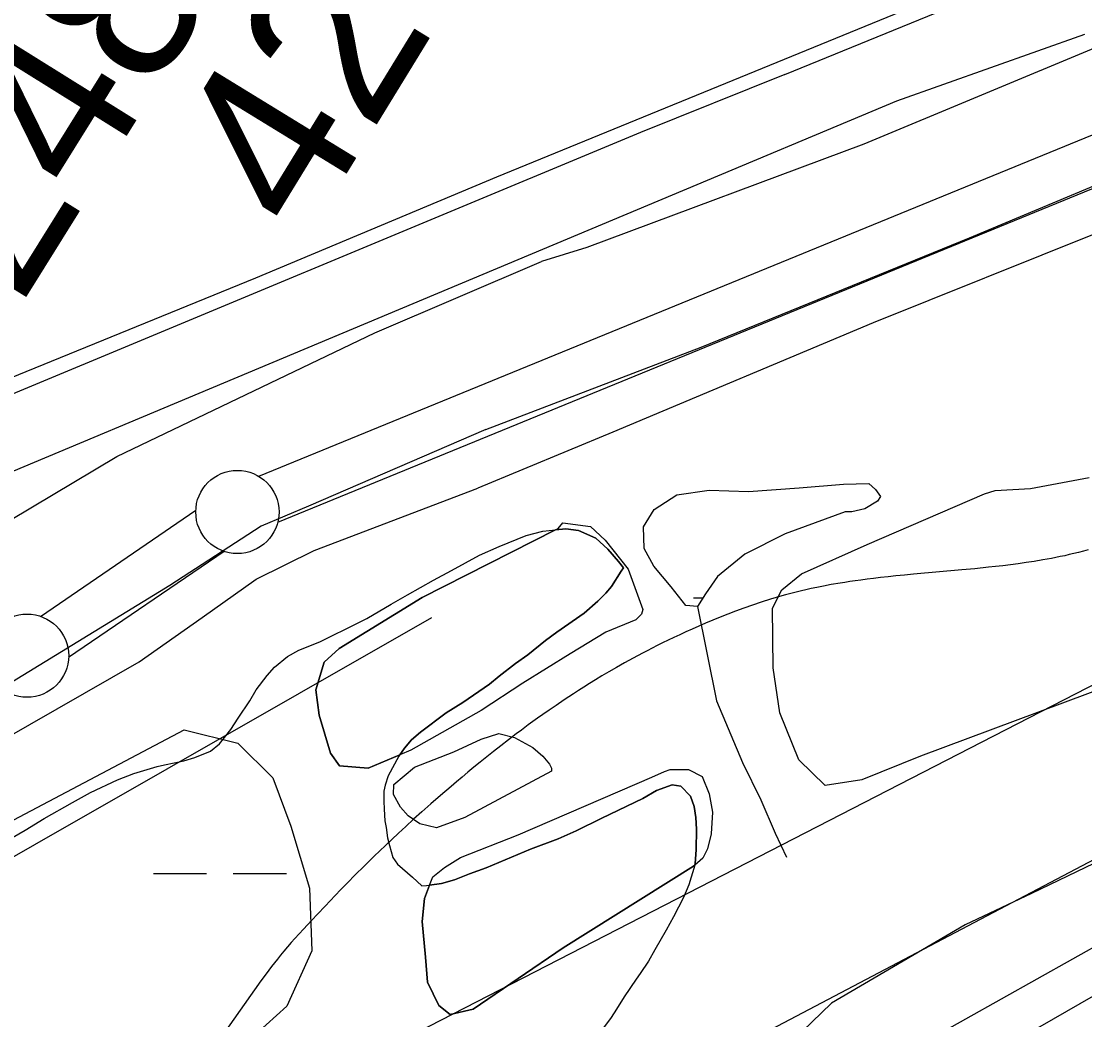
# Model space of a CAD drawing. Extents: x 3477039 to 3515015, y 546746 to 572297.
# Drawn here: x 3490071 to 3490710, y 564580 to 565180 of the extents above; entities that cross this region are included whole.
import ezdxf

# ---------------------------------------------------------------- set-up
doc = ezdxf.new("R2010")
doc.units = 0
for name, color, linetype in [('V-FLOD-BASE', 7, 'Continuous'), ('V-LEVE-TOET', 7, 'Continuous'), ('V-RIVR-EDGE', 7, 'Continuous'), ('V-ROAD-CNTR', 7, 'Continuous'), ('V-SITE-OTLN', 7, 'Continuous'), ('V-SITE-VEGE', 7, 'Continuous'), ('V-SURV-IDEN', 7, 'Continuous'), ('V-SURV-LINE', 7, 'Continuous'), ('V-TOPO-DPTH', 7, 'Continuous'), ('V-TOPO-MINR', 7, 'Continuous'), ('V-TOPO-SHOR', 7, 'Continuous'), ('V-WETL-SWMP', 7, 'Continuous')]:
    doc.layers.add(name, color=color, linetype=linetype)

msp = doc.modelspace()

# ---------------------------------------------------------------- linework, layer by layer
at = {"layer": 'V-FLOD-BASE'}
for points in [[(3490349.72, 564934.62), (3490479.18, 564984.12), (3490640.44, 565049.8), (3490793.48, 565113.79), (3490864.69, 565142.59), (3490878.79, 565144.25), (3490905.71, 565134.66), (3490932.04, 565125.07)], [(3490349.72, 564934.62), (3490243.09, 564888.42), (3490214.81, 564876.45), (3490159.88, 564840.77), (3490055.39, 564776.96), (3489940.89, 564710.33), (3489786.33, 564626.02), (3489645.37, 564550.93), (3489592.27, 564521.67), (3489506.07, 564468.19), (3489376.13, 564384.76), (3489280.43, 564321.43), (3489220.84, 564288.14), (3489049.48, 564170.62), (3488869.92, 564054.37), (3488692.76, 563942.2), (3488565.15, 563856.39), (3488398.07, 563754.06), (3488328.37, 563709.18)]]:
    msp.add_lwpolyline(points, dxfattribs=at)
at = {"layer": 'V-LEVE-TOET'}
for points in [[(3491733.96, 565572.05), (3491585.1, 565517.43), (3491495.63, 565475.73), (3491478.53, 565467.76), (3491309.61, 565398.03), (3491134.84, 565331.27), (3490953.02, 565262.22), (3490859.45, 565225.95), (3490718.17, 565164.81), (3490576.91, 565106.02), (3490410.39, 565043.89), (3490383.11, 565035.49)], [(3491642.56, 565432.5), (3491504.81, 565373.1), (3491325.31, 565300.51), (3491156.97, 565230.77), (3491042.21, 565184.1), (3491018.64, 565171.95), (3491002.1, 565156.23), (3490973.57, 565107.75), (3490958.15, 565085.57), (3490949.9, 565081.52), (3490943.46, 565082.74), (3490907.83, 565105.31), (3490886.76, 565112.5), (3490869.76, 565113.8), (3490855.66, 565110.97), (3490841.54, 565106.39), (3490717.33, 565052.75), (3490582.56, 564998.6), (3490425.99, 564932.88), (3490344.85, 564899.28)], [(3488987.83, 564225.47), (3489006.87, 564238.41), (3489162.14, 564333.26), (3489303.33, 564427.11), (3489485.84, 564545.08), (3489635.26, 564641.18), (3489803.33, 564728.26), (3489973.88, 564826.45), (3490127.94, 564918.39), (3490282.97, 564992.73), (3490383.11, 565035.49)], [(3489287.19, 564292.04), (3489316.29, 564310.22), (3489403.67, 564364.27), (3489567.27, 564469.57), (3489675.29, 564533.93), (3489813.93, 564610.22), (3489926.6, 564671.59), (3490059.38, 564747.96), (3490141.4, 564795.04), (3490179.23, 564821.55), (3490211.74, 564844.6), (3490246.52, 564861.77), (3490344.85, 564899.28)]]:
    msp.add_lwpolyline(points, dxfattribs=at)
at = {"layer": 'V-RIVR-EDGE'}
msp.add_lwpolyline([(3490742.06, 564686.91), (3490677.65, 564655.82), (3490637.78, 564636.93), (3490557.39, 564589.95), (3490534.05, 564567.33), (3490510.07, 564533.69), (3490482.41, 564497), (3490446.75, 564447.45), (3490438.08, 564410.1), (3490426.97, 564375.81), (3490416.5, 564356.23), (3490385.22, 564344.67), (3490341.05, 564320.88), (3490310.35, 564297.06), (3490272.3, 564272.03), (3490176.56, 564209.77), (3490003.5, 564099.29)], dxfattribs=at)
at = {"layer": 'V-ROAD-CNTR'}
for points in [[(3490529.31, 565147.85), (3491367.11, 565489.84), (3492727.74, 566054.53)], [(3490529.31, 565147.85), (3491367.11, 565489.84), (3491524.12, 565555)], [(3490529.31, 565147.85), (3490442.57, 565113.06), (3490040.49, 564945.62)], [(3490529.31, 565147.85), (3490442.57, 565113.06), (3490040.49, 564945.62)], [(3490711.7, 564862.17), (3490708.8, 564861.4), (3490705.94, 564860.68), (3490703.11, 564860), (3490700.32, 564859.36), (3490697.57, 564858.75), (3490694.86, 564858.18), (3490692.18, 564857.64), (3490689.55, 564857.13), (3490684.34, 564856.19), (3490679.27, 564855.35), (3490674.35, 564854.59), (3490669.57, 564853.92)], [(3490669.57, 564853.92), (3490664.93, 564853.3), (3490660.42, 564852.74), (3490656.05, 564852.24), (3490651.81, 564851.77), (3490643.57, 564850.93), (3490635.83, 564850.2), (3490606.74, 564847.6), (3490601.29, 564847.08), (3490596.18, 564846.57), (3490591.4, 564846.07), (3490586.91, 564845.58), (3490582.72, 564845.09), (3490578.79, 564844.6), (3490575.11, 564844.12), (3490571.66, 564843.64), (3490568.43, 564843.18), (3490565.41, 564842.72), (3490562.59, 564842.26), (3490557.29, 564841.36), (3490552.68, 564840.51), (3490548.65, 564839.72), (3490545.13, 564838.98), (3490542.06, 564838.3), (3490539.37, 564837.67), (3490537.03, 564837.11), (3490532.94, 564836.07), (3490529.88, 564835.24), (3490527.59, 564834.6), (3490524.16, 564833.6), (3490520.75, 564832.54), (3490515.22, 564830.74), (3490509.9, 564828.94), (3490504.77, 564827.13), (3490499.83, 564825.32), (3490495.07, 564823.52), (3490490.49, 564821.73), (3490486.07, 564819.94), (3490481.81, 564818.17), (3490477.7, 564816.42), (3490473.74, 564814.68), (3490469.92, 564812.97), (3490466.23, 564811.27), (3490462.67, 564809.6), (3490459.24, 564807.96), (3490455.92, 564806.34), (3490452.73, 564804.74), (3490449.64, 564803.18), (3490446.66, 564801.64), (3490443.78, 564800.13), (3490438.23, 564797.16), (3490433.05, 564794.3), (3490428.23, 564791.57), (3490423.73, 564788.96), (3490419.53, 564786.47), (3490415.61, 564784.1), (3490411.95, 564781.85), (3490408.53, 564779.71), (3490405.34, 564777.67), (3490402.35, 564775.75), (3490396.78, 564772.08), (3490391.93, 564768.82), (3490387.71, 564765.92), (3490384.04, 564763.34), (3490380.83, 564761.07), (3490375.24, 564757.03), (3490371.07, 564753.95), (3490367.95, 564751.62), (3490363.3, 564748.08), (3490358.66, 564744.49), (3490354.41, 564741.15), (3490350.31, 564737.89), (3490346.38, 564734.72), (3490342.59, 564731.64), (3490338.95, 564728.64), (3490335.44, 564725.72), (3490332.06, 564722.88), (3490328.81, 564720.13), (3490322.55, 564714.75), (3490316.75, 564709.67), (3490311.36, 564704.88), (3490306.34, 564700.36), (3490301.68, 564696.09), (3490297.34, 564692.07), (3490293.3, 564688.27), (3490289.53, 564684.7), (3490286.01, 564681.33)], [(3490286.01, 564681.33), (3490282.73, 564678.16), (3490276.62, 564672.18), (3490271.31, 564666.9), (3490266.7, 564662.25), (3490262.68, 564658.15), (3490259.19, 564654.55), (3490253.1, 564648.2), (3490248.56, 564643.4), (3490245.16, 564639.78), (3490240.1, 564634.32), (3490235.05, 564628.81), (3490232.74, 564626.23), (3490230.54, 564623.69), (3490228.45, 564621.21), (3490226.45, 564618.78), (3490224.54, 564616.41), (3490222.72, 564614.09), (3490220.97, 564611.83), (3490217.64, 564607.42), (3490214.57, 564603.24), (3490192.05, 564571.47)]]:
    msp.add_lwpolyline(points, dxfattribs=at)
at = {"layer": 'V-SITE-OTLN'}
msp.add_lwpolyline([(3490786.96, 565262.69), (3490573.06, 565175), (3490356.21, 565086.15), (3490211.23, 565025.55), (3489961.13, 564923.55), (3489892.43, 564899.59), (3489797.65, 564865.34), (3489525.33, 564681.03), (3489481.14, 564832.54), (3489403.06, 565209.76)], dxfattribs=at)
at = {"layer": 'V-SITE-VEGE'}
for points in [[(3490768.09, 564797.06), (3490611.01, 564738.2), (3490575.71, 564723.97), (3490553.6, 564720.69), (3490537.85, 564735.99), (3490526.33, 564764.37), (3490522.39, 564791.31), (3490521.97, 564827.2), (3490527.57, 564838.2), (3490539.37, 564847.77), (3490578.84, 564865.41), (3490649.45, 564895.94), (3490655.68, 564897.96), (3490677.08, 564899.18), (3490712.32, 564905.82)], [(3490056.17, 564684.16), (3490072.98, 564693.8), (3490084.38, 564700.9), (3490101.37, 564710.53), (3490112.2, 564716.53), (3490128.43, 564724.14), (3490138.31, 564727.91), (3490152.27, 564732.02), (3490156.74, 564733.08), (3490168.27, 564735.54), (3490174.79, 564737.5), (3490184.29, 564741.29), (3490189.73, 564745.68), (3490196.5, 564754.32), (3490200.85, 564761.13), (3490207.84, 564771.44), (3490211.81, 564778.07), (3490218.41, 564786.71), (3490222.73, 564791.86), (3490230.6, 564798.26), (3490237.32, 564801.89), (3490250, 564806.94), (3490273.32, 564818.54), (3490278.18, 564821.08), (3490292.75, 564829.63), (3490302.65, 564835.26), (3490318.33, 564843.98), (3490329.16, 564849.79), (3490345.97, 564859.06), (3490357.72, 564864.3), (3490373.94, 564870.79), (3490383.99, 564873.46), (3490391.51, 564874.18), (3490311.55, 564833.6), (3490261.63, 564802.92), (3490252.6, 564794.71), (3490247.65, 564778.18), (3490249.6, 564762.99), (3490256.33, 564740.17), (3490261.8, 564732.53), (3490279.04, 564731.02), (3490297.96, 564739.04)], [(3490297.96, 564739.04), (3490297.43, 564738.29), (3490290.98, 564726.49), (3490289.25, 564720.95), (3490288.46, 564717.25), (3490288.39, 564711.31), (3490288.71, 564706.48), (3490289, 564699.43), (3490289.88, 564695.52), (3490290.73, 564689.21), (3490291.79, 564684.56), (3490293.75, 564677.3), (3490296.67, 564673.36), (3490305.67, 564665.65), (3490311.36, 564660.39), (3490314.15, 564660.55), (3490315.97, 564660.79), (3490312.96, 564652.8), (3490311.47, 564639), (3490313.38, 564617.6), (3490314.65, 564602.41), (3490321.45, 564588.56), (3490328.31, 564582.98), (3490342.13, 564586.33), (3490396.23, 564623.19), (3490474.58, 564672.29), (3490475.22, 564672.84), (3490471.66, 564660.93), (3490468.42, 564653.36), (3490462.53, 564641.74), (3490457.99, 564633.81), (3490451.35, 564621.83), (3490447.38, 564615.01), (3490442.47, 564607.65), (3490440.02, 564604.34), (3490432.84, 564593.66), (3490428.3, 564586.29), (3490425.09, 564581.32), (3490419.81, 564574.34)]]:
    msp.add_lwpolyline(points, dxfattribs=at)
for points in [[(3490297.96, 564739.04), (3490279.04, 564731.02), (3490261.8, 564732.53), (3490256.33, 564740.17), (3490249.6, 564762.99), (3490247.65, 564778.18), (3490252.6, 564794.71), (3490261.63, 564802.92), (3490311.55, 564833.6), (3490391.51, 564874.18), (3490397.73, 564874.78), (3490405.33, 564873.95), (3490415.85, 564869.37), (3490423, 564862.61), (3490429.41, 564855.3), (3490432.52, 564851.37), (3490431.01, 564849.53), (3490425.34, 564840.32), (3490421.77, 564836.28), (3490417.07, 564831.32), (3490408.83, 564824.19), (3490392.37, 564812.88), (3490385.63, 564807.76), (3490374.95, 564799.17), (3490367.65, 564793.87), (3490357.73, 564786.38), (3490351.93, 564781.62), (3490342.39, 564774.87), (3490335.84, 564770.49), (3490325.94, 564764.3), (3490310.4, 564752.8), (3490305.15, 564748.04), (3490300.83, 564743.08)], [(3490297.96, 564739.04), (3490300.83, 564743.08), (3490305.15, 564748.04), (3490310.4, 564752.8), (3490325.94, 564764.3), (3490335.84, 564770.49), (3490342.39, 564774.87), (3490351.93, 564781.62), (3490357.73, 564786.38), (3490367.65, 564793.87), (3490374.95, 564799.17), (3490385.63, 564807.76), (3490392.37, 564812.88), (3490408.83, 564824.19), (3490417.07, 564831.32), (3490421.77, 564836.28), (3490425.34, 564840.32), (3490431.01, 564849.53), (3490432.52, 564851.37), (3490429.41, 564855.3), (3490423, 564862.61), (3490415.85, 564869.37), (3490405.33, 564873.95), (3490397.73, 564874.78), (3490391.51, 564874.18), (3490393.29, 564875.08), (3490396.07, 564878.51), (3490412.62, 564876.32), (3490421.52, 564867.97), (3490435.19, 564850.62), (3490443.98, 564826.4), (3490443.27, 564823.64), (3490439.8, 564820.22), (3490421.8, 564812.76), (3490400.31, 564799.82), (3490371.89, 564782.08), (3490346.92, 564765.71), (3490304.65, 564741.88)], [(3490475.22, 564672.84), (3490475.52, 564673.87), (3490476.18, 564682.02), (3490476.32, 564694.45), (3490475.85, 564701.51), (3490475, 564708.01), (3490472.66, 564714.16), (3490466.98, 564720.16), (3490461.61, 564721.16), (3490452.29, 564717.56), (3490444.07, 564712.83), (3490419.44, 564701.06), (3490403.95, 564693.45), (3490393.14, 564688.56), (3490376.55, 564682.45), (3490349.89, 564671.26), (3490339.83, 564667.67), (3490330.88, 564664.06), (3490323.06, 564661.74), (3490315.97, 564660.79), (3490317.88, 564665.87), (3490324.83, 564671.34), (3490334.53, 564677.47), (3490369.14, 564691.02), (3490449.44, 564725.61), (3490457.06, 564729), (3490460.52, 564730.36), (3490471.56, 564730.28), (3490479.81, 564726.07), (3490483.87, 564715.69), (3490485.86, 564704.64), (3490485.07, 564691.53), (3490482.93, 564682.58), (3490480.13, 564677.08)], [(3490475.22, 564672.84), (3490474.58, 564672.29), (3490396.23, 564623.19), (3490342.13, 564586.33), (3490328.31, 564582.98), (3490321.45, 564588.56), (3490314.65, 564602.41), (3490313.38, 564617.6), (3490311.47, 564639), (3490312.96, 564652.8), (3490315.97, 564660.79), (3490323.06, 564661.74), (3490330.88, 564664.06), (3490339.83, 564667.67), (3490349.89, 564671.26), (3490376.55, 564682.45), (3490393.14, 564688.56), (3490403.95, 564693.45), (3490419.44, 564701.06), (3490444.07, 564712.83), (3490452.29, 564717.56), (3490461.61, 564721.16), (3490466.98, 564720.16), (3490472.66, 564714.16), (3490475, 564708.01), (3490475.85, 564701.51), (3490476.32, 564694.45), (3490476.18, 564682.02), (3490475.52, 564673.87)]]:
    msp.add_lwpolyline(points, close=True, dxfattribs=at)
at = {"layer": 'V-SURV-LINE'}
for points in [[(3490213.26, 564906.46), (3492072.24, 565667.9)], [(3492083.62, 565640.14), (3490224.63, 564878.7)], [(3490082.1, 564822.3), (3490175.5, 564886.13)], [(3490192.42, 564861.35), (3490099.02, 564797.53)]]:
    msp.add_lwpolyline(points, dxfattribs=at)
for centre in [(3490200.45, 564885.01), (3490074.07, 564798.64)]:
    msp.add_circle(centre, 25, dxfattribs=at)
at = {"layer": 'V-TOPO-DPTH'}
msp.add_lwpolyline([(3491803.1, 565179.79), (3491586.79, 565083.45), (3491530.32, 565057.93), (3491474.06, 565032), (3491418.08, 565005.44), (3491362.29, 564978.48), (3491308.49, 564952.11), (3491279.87, 564937.78), (3491251.42, 564923.14), (3491223.21, 564908.03), (3491195.17, 564892.61), (3490466.58, 564484.09), (3490194.61, 564327.74), (3490081.64, 564261.18), (3490070.54, 564254.66)], dxfattribs=at)
at = {"layer": 'V-TOPO-MINR'}
for points in [[(3492227.36, 565563.96), (3491271.58, 565055.61), (3491237.39, 565039.84), (3491203.28, 565023.88), (3491169.31, 565007.63), (3491135.43, 564991.2), (3491038.59, 564943.71), (3490956.47, 564903.16), (3490874.51, 564862.3), (3490792.78, 564820.97), (3490711.2, 564779.34), (3490018.78, 564423.51)], [(3491755.51, 565203.03), (3491611.9, 565135.5), (3491292.75, 564980.65), (3491285.98, 564977.4), (3491279.21, 564974.19), (3491272.41, 564971.02), (3491265.59, 564967.89), (3491259.73, 564965.22), (3491255.84, 564963.43), (3491251.97, 564961.61), (3491248.12, 564959.75), (3491244.29, 564957.86), (3491240.47, 564955.92), (3491236.68, 564953.95), (3491232.91, 564951.94), (3491229.15, 564949.89), (3491172.73, 564918.66), (3491140.72, 564901.08), (3491108.64, 564883.64), (3491076.45, 564866.39), (3491044.19, 564849.29), (3490066.31, 564334.79)], [(3491803.1, 565179.79), (3491586.79, 565083.45), (3491530.32, 565057.93), (3491474.06, 565032), (3491418.08, 565005.44), (3491362.29, 564978.48), (3491308.49, 564952.11), (3491279.87, 564937.78), (3491251.42, 564923.14), (3491223.21, 564908.03), (3491195.17, 564892.61), (3490466.58, 564484.09), (3490194.61, 564327.74), (3490081.64, 564261.18), (3490070.54, 564254.66)], [(3491699.35, 565103.21), (3491589.79, 565053.16), (3491480.62, 565002.24), (3491295.85, 564914.71), (3491279.43, 564906.75), (3491263.12, 564898.6), (3491246.95, 564890.15), (3491230.89, 564881.5), (3490948.82, 564726.34), (3490801.88, 564644.06), (3490655.8, 564560.32), (3490511.01, 564474.37), (3490367.06, 564386.96), (3490139.44, 564246.37), (3490109.92, 564228.2), (3490080.38, 564210.09), (3490050.77, 564192.07)], [(3489919.52, 564594.23), (3490317.32, 564821.59)]]:
    msp.add_lwpolyline(points, dxfattribs=at)
at = {"layer": 'V-TOPO-SHOR'}
msp.add_line((3490523.58, 564691.97), (3490530.33, 564677.65), dxfattribs=at)
for points in [[(3489218.99, 564384.97), (3489765.66, 564742.12), (3489936.95, 564855.1), (3490057.22, 564906.12), (3490596.6, 565132.08), (3490709.58, 565172.17)], [(3490476.96, 564828.17), (3490488.3, 564771.63), (3490503.9, 564734.46), (3490514.91, 564712.03), (3490523.58, 564691.97)]]:
    msp.add_lwpolyline(points, dxfattribs=at)
at = {"layer": 'V-WETL-SWMP'}
for p, q in [((3490474.51, 564833.39), (3490480.22, 564833.39)), ((3490149.97, 564667.78), (3490181.97, 564667.78)), ((3490197.97, 564667.78), (3490229.97, 564667.78))]:
    msp.add_line(p, q, dxfattribs=at)
for points in [[(3490565.6, 564885.15), (3490529.63, 564871.89), (3490505.42, 564859.72), (3490488.86, 564846.32), (3490481.72, 564835.78), (3490476.96, 564828.17), (3490469.91, 564828.82), (3490461.17, 564840.06), (3490450.68, 564852.48), (3490444.87, 564863.11), (3490444.38, 564876.06), (3490450.93, 564886.59), (3490464.52, 564895.31), (3490483.95, 564898.11), (3490507.47, 564897.34), (3490538.07, 564899.47), (3490564.55, 564901.62), (3490579.85, 564902.1), (3490583.94, 564898.54), (3490586.84, 564894.4), (3490585.06, 564891.47), (3490577.38, 564886.82), (3490569.72, 564885.12)], [(3490389.14, 564729.35), (3490337.17, 564701.51), (3490320.07, 564695.17), (3490310.09, 564697.59), (3490303.07, 564702.35), (3490298.4, 564707.68), (3490294.34, 564715.35), (3490294.39, 564721.23), (3490306.82, 564731.73), (3490330.41, 564740.96), (3490346.93, 564748.48), (3490357.54, 564751.93), (3490366.94, 564749.51), (3490378.07, 564743.55), (3490383.91, 564738.21), (3490387.99, 564733.47), (3490389.15, 564731.11)]]:
    msp.add_lwpolyline(points, close=True, dxfattribs=at)
msp.add_lwpolyline([(3490037.57, 564685.02), (3490168.45, 564754.11), (3490200.73, 564746.08), (3490221.67, 564725.23), (3490232.52, 564696.27), (3490243.85, 564659.06), (3490245.17, 564621.37), (3490230.07, 564588), (3490199.14, 564560.11), (3490090.65, 564493.7), (3489958.44, 564411.09)], dxfattribs=at)

# ---------------------------------------------------------------- texts
at = {"layer": 'V-SURV-IDEN'}
for s, rotation, p in [('4250+00.6', 58.4958, (3490241.83, 565048.7)), ('4248+47.5', 58.05607, (3490030.67, 564945.34))]:
    msp.add_text(s, height=100, rotation=rotation, dxfattribs=at).set_placement(p)

doc.saveas('drawing.dxf')
